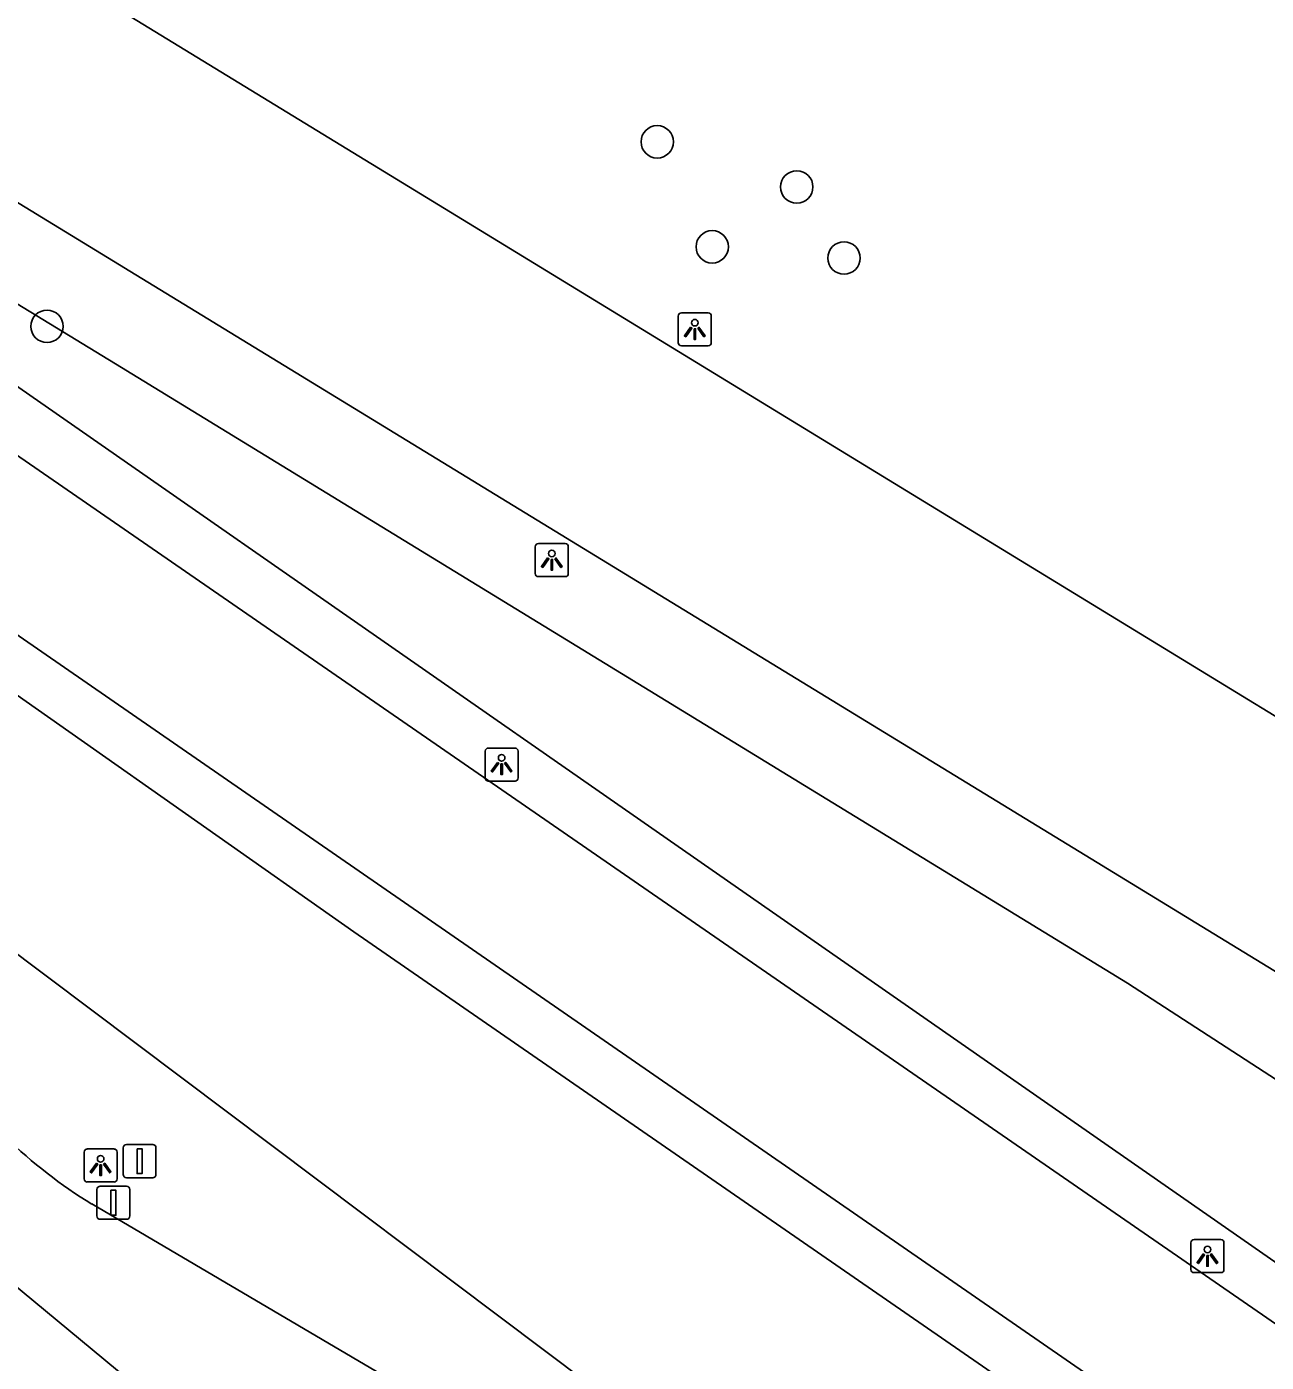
# Model space of a CAD drawing. Extents: x 156414 to 157775, y 382335 to 383765.
# Drawn here: x 157139.55 to 157176.96, y 382771.6 to 382811.9 of the extents above; entities that cross this region are included whole.
import ezdxf

# ---------------------------------------------------------------- set-up
doc = ezdxf.new("R2010")
doc.units = 0
for name, color, linetype in [('IMGEO_Berm_groen', 7, 'Continuous'), ('IMGEO_Boom', 7, 'Continuous'), ('IMGEO_Fietspad_gesloten', 7, 'Continuous'), ('IMGEO_Lichtpunt', 7, 'Continuous'), ('IMGEO_OVBaan_gesloten', 7, 'Continuous'), ('IMGEO_Rijbaan_regionaal_gesloten', 7, 'Continuous'), ('IMGEO_Verkeersbordpaal', 7, 'Continuous')]:
    doc.layers.add(name, color=color, linetype=linetype)

msp = doc.modelspace()

# ---------------------------------------------------------------- linework, layer by layer
at = {"layer": 'IMGEO_Berm_groen'}
for points in [[(157200.797, 382758.291), (157188.472, 382766.797), (157111.865, 382820.126), (157112.657, 382819.828), (157139.446, 382803.43), (157142.226, 382801.729), (157172.766, 382783.041), (157187.341, 382773.584), (157191.607, 382771.476)], [(157202.182, 382740.143), (157195.967, 382743.511), (157190.576, 382747.176), (157175.289, 382758.071), (157168.182, 382761.889), (157161.99, 382766.831), (157138.76, 382784.294), (157135.145, 382787.474), (157126.764, 382795.344), (157100.783, 382817.534), (157100.618, 382818.9), (157149.419, 382784.584), (157190.977, 382755.88), (157197.321, 382751.695)]]:
    msp.add_lwpolyline(points, dxfattribs=at)
at = {"layer": 'IMGEO_Boom'}
for centre in [(157158.579, 382808.424), (157162.789, 382807.063), (157160.238, 382805.257), (157164.215, 382804.918), (157140.164, 382802.857)]:
    msp.add_circle(centre, 0.489, dxfattribs=at)
at = {"layer": 'IMGEO_Fietspad_gesloten'}
for points in [[(157101.871, 382824.86), (157110.281, 382818.997), (157114.554, 382816.017), (157187.661, 382765.564), (157195.603, 382759.75), (157200.169, 382756.9)], [(157197.516, 382753.356), (157185.285, 382761.746), (157111.827, 382812.504), (157100.03, 382821.64)]]:
    msp.add_lwpolyline(points, dxfattribs=at)
at = {"layer": 'IMGEO_Lichtpunt'}
for p, q in [((157159.213, 382803.169), (157159.213, 382802.362)), ((157159.213, 382803.169), (157159.213, 382802.362)), ((157160.115, 382803.264), (157159.307, 382803.264)), ((157160.115, 382803.264), (157159.307, 382803.264)), ((157160.209, 382802.362), (157160.209, 382803.169)), ((157160.209, 382802.362), (157160.209, 382803.169)), ((157159.307, 382802.268), (157160.115, 382802.268)), ((157159.307, 382802.268), (157160.115, 382802.268)), ((157154.898, 382796.206), (157154.898, 382795.399)), ((157154.898, 382796.206), (157154.898, 382795.399)), ((157155.8, 382796.301), (157154.992, 382796.301)), ((157155.8, 382796.301), (157154.992, 382796.301)), ((157155.894, 382795.399), (157155.894, 382796.206)), ((157155.894, 382795.399), (157155.894, 382796.206)), ((157154.992, 382795.305), (157155.8, 382795.305)), ((157154.992, 382795.305), (157155.8, 382795.305)), ((157154.287, 382790.131), (157153.479, 382790.131)), ((157154.287, 382790.131), (157153.479, 382790.131)), ((157153.385, 382790.036), (157153.385, 382789.229)), ((157153.385, 382790.036), (157153.385, 382789.229)), ((157154.381, 382789.229), (157154.381, 382790.036)), ((157154.381, 382789.229), (157154.381, 382790.036)), ((157153.479, 382789.135), (157154.287, 382789.135)), ((157153.479, 382789.135), (157154.287, 382789.135)), ((157142.186, 382778.033), (157141.378, 382778.033)), ((157142.186, 382778.033), (157141.378, 382778.033)), ((157141.284, 382777.938), (157141.284, 382777.131)), ((157141.284, 382777.938), (157141.284, 382777.131)), ((157142.28, 382777.131), (157142.28, 382777.938)), ((157142.28, 382777.131), (157142.28, 382777.938)), ((157141.378, 382777.037), (157142.186, 382777.037)), ((157141.378, 382777.037), (157142.186, 382777.037)), ((157174.683, 382775.203), (157174.683, 382774.396)), ((157174.683, 382775.203), (157174.683, 382774.396)), ((157175.585, 382775.298), (157174.777, 382775.298)), ((157175.585, 382775.298), (157174.777, 382775.298)), ((157175.679, 382774.396), (157175.679, 382775.203)), ((157175.679, 382774.396), (157175.679, 382775.203)), ((157174.777, 382774.302), (157175.585, 382774.302)), ((157174.777, 382774.302), (157175.585, 382774.302))]:
    msp.add_line(p, q, dxfattribs=at)
for points in [[(157159.587, 382802.833), (157159.626, 382802.805), (157159.438, 382802.543), (157159.4, 382802.57), (157159.587, 382802.833)], [(157159.689, 382802.785), (157159.736, 382802.785), (157159.736, 382802.463), (157159.689, 382802.463), (157159.689, 382802.785)], [(157159.799, 382802.805), (157159.837, 382802.832), (157160.024, 382802.57), (157159.985, 382802.542), (157159.799, 382802.805)], [(157155.272, 382795.87), (157155.311, 382795.842), (157155.123, 382795.58), (157155.085, 382795.607), (157155.272, 382795.87)], [(157155.374, 382795.822), (157155.421, 382795.822), (157155.421, 382795.5), (157155.374, 382795.5), (157155.374, 382795.822)], [(157155.484, 382795.842), (157155.522, 382795.869), (157155.709, 382795.607), (157155.67, 382795.579), (157155.484, 382795.842)], [(157153.759, 382789.7), (157153.798, 382789.672), (157153.61, 382789.41), (157153.572, 382789.437), (157153.759, 382789.7)], [(157153.971, 382789.672), (157154.009, 382789.699), (157154.196, 382789.437), (157154.157, 382789.409), (157153.971, 382789.672)], [(157153.861, 382789.652), (157153.908, 382789.652), (157153.908, 382789.33), (157153.861, 382789.33), (157153.861, 382789.652)], [(157141.658, 382777.602), (157141.697, 382777.574), (157141.509, 382777.312), (157141.471, 382777.339), (157141.658, 382777.602)], [(157141.87, 382777.574), (157141.908, 382777.601), (157142.095, 382777.339), (157142.056, 382777.311), (157141.87, 382777.574)], [(157141.76, 382777.554), (157141.807, 382777.554), (157141.807, 382777.232), (157141.76, 382777.232), (157141.76, 382777.554)], [(157175.057, 382774.867), (157175.096, 382774.839), (157174.908, 382774.577), (157174.87, 382774.604), (157175.057, 382774.867)], [(157175.159, 382774.819), (157175.206, 382774.819), (157175.206, 382774.497), (157175.159, 382774.497), (157175.159, 382774.819)], [(157175.269, 382774.839), (157175.307, 382774.866), (157175.494, 382774.604), (157175.455, 382774.576), (157175.269, 382774.839)]]:
    msp.add_lwpolyline(points, dxfattribs=at)
for centre in [(157159.712, 382802.967), (157155.397, 382796.004), (157153.884, 382789.834), (157141.783, 382777.736), (157175.182, 382775.001)]:
    msp.add_circle(centre, 0.0994, dxfattribs=at)
for centre, start, end in [((157159.307, 382803.169), 90, 180), ((157159.307, 382803.169), 90, 180), ((157160.115, 382803.169), 0, 90), ((157160.115, 382803.169), 0, 90), ((157159.307, 382802.362), 180, 270), ((157159.307, 382802.362), 180, 270), ((157160.115, 382802.362), 270, 0), ((157160.115, 382802.362), 270, 360), ((157154.992, 382796.206), 90, 180), ((157154.992, 382796.206), 90, 180), ((157155.8, 382796.206), 0, 90), ((157155.8, 382796.206), 0, 90), ((157154.992, 382795.399), 180, 270), ((157154.992, 382795.399), 180, 270), ((157155.8, 382795.399), 270, 0), ((157155.8, 382795.399), 270, 360), ((157153.479, 382790.036), 90, 180), ((157153.479, 382790.036), 90, 180), ((157154.287, 382790.036), 0, 90), ((157154.287, 382790.036), 0, 90), ((157153.479, 382789.229), 180, 270), ((157153.479, 382789.229), 180, 270), ((157154.287, 382789.229), 270, 0), ((157154.287, 382789.229), 270, 360), ((157141.378, 382777.938), 90, 180), ((157141.378, 382777.938), 90, 180), ((157142.186, 382777.938), 0, 90), ((157142.186, 382777.938), 0, 90), ((157141.378, 382777.131), 180, 270), ((157141.378, 382777.131), 180, 270), ((157142.186, 382777.131), 270, 0), ((157142.186, 382777.131), 270, 360), ((157174.777, 382775.203), 90, 180), ((157174.777, 382775.203), 90, 180), ((157175.585, 382775.203), 0, 90), ((157175.585, 382775.203), 0, 90), ((157174.777, 382774.396), 180, 270), ((157174.777, 382774.396), 180, 270), ((157175.585, 382774.396), 270, 0), ((157175.585, 382774.396), 270, 360)]:
    msp.add_arc(centre, 0.0946, start, end, dxfattribs=at)
at = {"layer": 'IMGEO_OVBaan_gesloten'}
for points in [[(157190.228, 382783.151), (157109.677, 382832.375), (157108.801, 382832.916), (157107.925, 382833.459), (157107.051, 382834.003), (157105.318, 382835.131)], [(157186.763, 382777.566), (157106.241, 382826.79)]]:
    msp.add_lwpolyline(points, dxfattribs=at)
at = {"layer": 'IMGEO_Rijbaan_regionaal_gesloten'}
for points in [[(157094.991, 382811.393), (157129.448, 382782.15), (157137.585, 382775.243), (157154.498, 382761.232), (157173.094, 382746.63), (157195.441, 382730.073)], [(157141.518, 382776.373), (157150.111, 382771.315)]]:
    msp.add_lwpolyline(points, dxfattribs=at)
msp.add_arc((157148.912, 382788.58), 14.272, 225.606, 238.7943, dxfattribs=at)
at = {"layer": 'IMGEO_Verkeersbordpaal'}
for p, q in [((157142.463, 382777.267), (157142.463, 382778.067)), ((157142.463, 382778.067), (157142.463, 382777.267)), ((157142.563, 382778.167), (157143.353, 382778.167)), ((157143.353, 382778.167), (157142.563, 382778.167)), ((157143.453, 382778.067), (157143.453, 382777.267)), ((157143.453, 382777.267), (157143.453, 382778.067)), ((157141.672, 382776.011), (157141.672, 382776.811)), ((157141.672, 382776.811), (157141.672, 382776.011)), ((157141.772, 382776.911), (157142.562, 382776.911)), ((157142.562, 382776.911), (157141.772, 382776.911)), ((157143.353, 382777.167), (157142.563, 382777.167)), ((157142.563, 382777.167), (157143.353, 382777.167)), ((157142.662, 382776.811), (157142.662, 382776.011)), ((157142.662, 382776.011), (157142.662, 382776.811)), ((157142.562, 382775.911), (157141.772, 382775.911)), ((157141.772, 382775.911), (157142.562, 382775.911))]:
    msp.add_line(p, q, dxfattribs=at)
for points in [[(157142.883, 382778.042), (157143.033, 382778.042), (157143.033, 382777.292), (157142.883, 382777.292), (157142.883, 382778.042)], [(157142.092, 382776.786), (157142.242, 382776.786), (157142.242, 382776.036), (157142.092, 382776.036), (157142.092, 382776.786)]]:
    msp.add_lwpolyline(points, dxfattribs=at)
for centre, start, end in [((157142.563, 382778.067), 90, 180), ((157142.563, 382778.067), 90, 180), ((157143.353, 382778.067), 0, 90), ((157143.353, 382778.067), 360, 90), ((157142.563, 382777.267), 180, 270), ((157142.563, 382777.267), 180, 270), ((157143.353, 382777.267), 270, 0), ((157143.353, 382777.267), 270, 0), ((157141.772, 382776.811), 90, 180), ((157141.772, 382776.811), 90, 180), ((157142.562, 382776.811), 0, 90), ((157142.562, 382776.811), 360, 90), ((157141.772, 382776.011), 180, 270), ((157141.772, 382776.011), 180, 270), ((157142.562, 382776.011), 270, 0), ((157142.562, 382776.011), 270, 0)]:
    msp.add_arc(centre, 0.1, start, end, dxfattribs=at)

doc.saveas('drawing.dxf')
